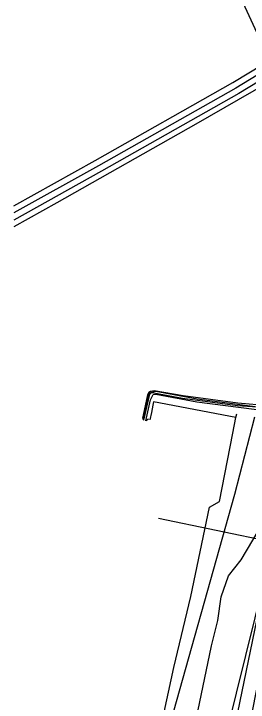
# Model space of a CAD drawing. Extents: x -595540 to -593988, y -1160850 to -1159202.
# Drawn here: x -595539.6 to -595511.4, y -1159473.9 to -1159391.3 of the extents above; entities that cross this region are included whole.
import ezdxf

# ---------------------------------------------------------------- set-up
doc = ezdxf.new("R2010")
doc.units = 0
for name, color, linetype in [('BKOM_kabel koordinační_optický', 7, 'Continuous'), ('CETIN_kabel podzemní', 7, 'Continuous'), ('CETIN_kabel podzemní neprovozovaný', 7, 'Continuous'), ('DPMB_kabel', 7, 'Continuous'), ('EON-NN_kabel', 7, 'Continuous'), ('EON-NN_kabel zrušené sítě', 7, 'Continuous'), ('EON-SDEL_kabel', 7, 'Continuous'), ('EON-VN_kabel', 7, 'Continuous'), ('INNOGY-NTL_trasa sítě', 7, 'Continuous'), ('QUANTCOM_kabel', 7, 'Continuous'), ('TEPLARNY-HORKOVODY_trasa sítě', 7, 'Continuous'), ('TEPLARNY-HORKOVODY_trasa sítě obvodem', 7, 'Continuous')]:
    doc.layers.add(name, color=color, linetype=linetype)

msp = doc.modelspace()

# ---------------------------------------------------------------- linework, layer by layer
at = {"layer": 'BKOM_kabel koordinační_optický'}
msp.add_lwpolyline([(-595512.879, -1159476.273), (-595510.369, -1159464.074), (-595507.715, -1159451.92), (-595506.289, -1159444.851), (-595505.03, -1159439.282), (-595501.7, -1159427.772), (-595498.225, -1159416.288), (-595495.557, -1159406.896), (-595493.079, -1159397.195), (-595490.66, -1159388.381), (-595489.419, -1159385.483), (-595485.314, -1159374.053), (-595485.821, -1159371.018), (-595482.944, -1159360.527), (-595479.716, -1159349.115), (-595476.012, -1159335.951), (-595471.461, -1159320.438), (-595468.372, -1159310.1), (-595466.512, -1159308.541)], dxfattribs=at)
at = {"layer": 'CETIN_kabel podzemní'}
for points in [[(-595505.47, -1159404.79), (-595505.7, -1159403.61), (-595536.14, -1159337.77), (-595536.12, -1159336.79), (-595533.83, -1159335.44)], [(-595508.33, -1159454.71), (-595522.19, -1159451.85)], [(-595515.04, -1159481.86), (-595508.33, -1159454.71)]]:
    msp.add_lwpolyline(points, dxfattribs=at)
at = {"layer": 'CETIN_kabel podzemní neprovozovaný'}
msp.add_lwpolyline([(-595505.04, -1159397.14), (-595509.15, -1159399.6), (-595517.69, -1159404.49), (-595534.42, -1159413.95), (-595539.58, -1159416.844)], dxfattribs=at)
at = {"layer": 'DPMB_kabel'}
msp.add_lwpolyline([(-595539.58, -1159550.702), (-595533.858, -1159529.783), (-595532.809, -1159517.989), (-595530.449, -1159505.848), (-595529.936, -1159500.812), (-595527.678, -1159496.971), (-595525.911, -1159494.223), (-595525.165, -1159490.562), (-595521.464, -1159478.927), (-595513.025, -1159448.911), (-595510.625, -1159439.632)], dxfattribs=at)
at = {"layer": 'EON-NN_kabel'}
for points in [[(-595510.286, -1159438.459), (-595517.553, -1159437.518), (-595522.5, -1159436.601), (-595523.048, -1159436.709), (-595523.301, -1159436.831), (-595523.462, -1159437.446), (-595524.088, -1159439.877), (-595524.005, -1159440.052)], [(-595512.147, -1159481.35), (-595510.529, -1159473.109), (-595508.981, -1159465.265), (-595507.236, -1159457.123), (-595505.436, -1159448.528), (-595504.152, -1159443.124), (-595503.584, -1159440.283), (-595503.583, -1159439.845), (-595503.727, -1159439.628), (-595503.937, -1159439.488), (-595504.186, -1159439.417), (-595507.481, -1159438.822), (-595509.108, -1159438.528), (-595510.286, -1159438.459), (-595512.714, -1159438.316), (-595519.292, -1159437.432), (-595522.756, -1159436.79), (-595523.023, -1159436.762), (-595523.231, -1159436.876), (-595523.294, -1159437.078), (-595523.965, -1159439.886), (-595524.005, -1159440.052)]]:
    msp.add_lwpolyline(points, dxfattribs=at)
at = {"layer": 'EON-NN_kabel zrušené sítě'}
for points in [[(-595486.019, -1159383.616), (-595489.674, -1159393.952), (-595493.238, -1159405.036), (-595495.453, -1159414.119), (-595498.539, -1159424.588), (-595500.965, -1159433.054), (-595502.401, -1159437.622), (-595503.232, -1159439.163), (-595503.47, -1159439.204), (-595503.774, -1159439.246), (-595504.157, -1159439.177), (-595506.983, -1159438.672), (-595509.02, -1159438.308), (-595512.65, -1159438.01), (-595519.24, -1159437.113), (-595522.698, -1159436.509), (-595523.168, -1159436.581), (-595523.365, -1159436.717), (-595523.497, -1159436.979), (-595524.115, -1159439.786)], [(-595523.392, -1159439.929), (-595523.706, -1159440.103), (-595523.129, -1159437.585), (-595522.848, -1159436.966), (-595522.502, -1159436.906), (-595517.6, -1159437.814), (-595507.264, -1159439.152)]]:
    msp.add_lwpolyline(points, dxfattribs=at)
at = {"layer": 'EON-SDEL_kabel'}
for points in [[(-595475.79, -1159419.731), (-595476.76, -1159419.001), (-595498.68, -1159413.191), (-595502.19, -1159412.501), (-595505.3, -1159405.641), (-595505.47, -1159404.791), (-595505.7, -1159403.611), (-595536.14, -1159337.771), (-595536.12, -1159336.791), (-595533.83, -1159335.441), (-595522.86, -1159328.991), (-595519.84, -1159327.401), (-595518.93, -1159327.231), (-595517.79, -1159326.111), (-595515.32, -1159325.181), (-595511.67, -1159322.841), (-595507.34, -1159320.661), (-595511.67, -1159313.411), (-595512.59, -1159310.281), (-595517.18, -1159305.281)], [(-595505.47, -1159404.791), (-595505.7, -1159403.611), (-595536.14, -1159337.771), (-595536.12, -1159336.791), (-595533.83, -1159335.441)]]:
    msp.add_lwpolyline(points, dxfattribs=at)
at = {"layer": 'EON-VN_kabel'}
msp.add_lwpolyline([(-595517.678, -1159475.953), (-595515.816, -1159467.128), (-595515.076, -1159464.089), (-595514.649, -1159461.22), (-595513.768, -1159458.717), (-595512.268, -1159456.792), (-595509.46, -1159452.08), (-595507.81, -1159441.036), (-595503.425, -1159429.729), (-595502.237, -1159426.078), (-595500.086, -1159418.785), (-595497.28, -1159408.19)], dxfattribs=at)
at = {"layer": 'INNOGY-NTL_trasa sítě'}
for points in [[(-595522.87, -1159438.25), (-595523.042, -1159439.133), (-595523.21, -1159440)], [(-595512.88, -1159439.73), (-595522.79, -1159437.83), (-595522.87, -1159438.25)], [(-595518.86, -1159477.18), (-595519.417, -1159477.062), (-595520.46, -1159476.84), (-595520.521, -1159476.828), (-595521.167, -1159476.696), (-595521.64, -1159476.6), (-595521.82, -1159476.56), (-595520.34, -1159469.71), (-595518.3, -1159461.2), (-595517.176, -1159455.856), (-595516.04, -1159450.46), (-595514.84, -1159449.78), (-595513.244, -1159441.598), (-595512.88, -1159439.73), (-595512.79, -1159439.26)]]:
    msp.add_lwpolyline(points, dxfattribs=at)
at = {"layer": 'QUANTCOM_kabel'}
msp.add_lwpolyline([(-595505.47, -1159404.79), (-595505.7, -1159403.61), (-595536.14, -1159337.77), (-595536.12, -1159336.79), (-595533.83, -1159335.44)], dxfattribs=at)
at = {"layer": 'TEPLARNY-HORKOVODY_trasa sítě'}
msp.add_lwpolyline([(-595504.073, -1159394.813), (-595512.895, -1159400.166), (-595529.414, -1159409.51), (-595539.58, -1159415.161)], dxfattribs=at)
at = {"layer": 'TEPLARNY-HORKOVODY_trasa sítě obvodem'}
for points in [[(-595539.58, -1159414.303), (-595529.78, -1159408.856), (-595513.275, -1159399.518), (-595504.462, -1159394.171)], [(-595503.684, -1159395.454), (-595512.516, -1159400.813), (-595529.047, -1159410.164), (-595539.58, -1159416.019)]]:
    msp.add_lwpolyline(points, dxfattribs=at)

doc.saveas('drawing.dxf')
